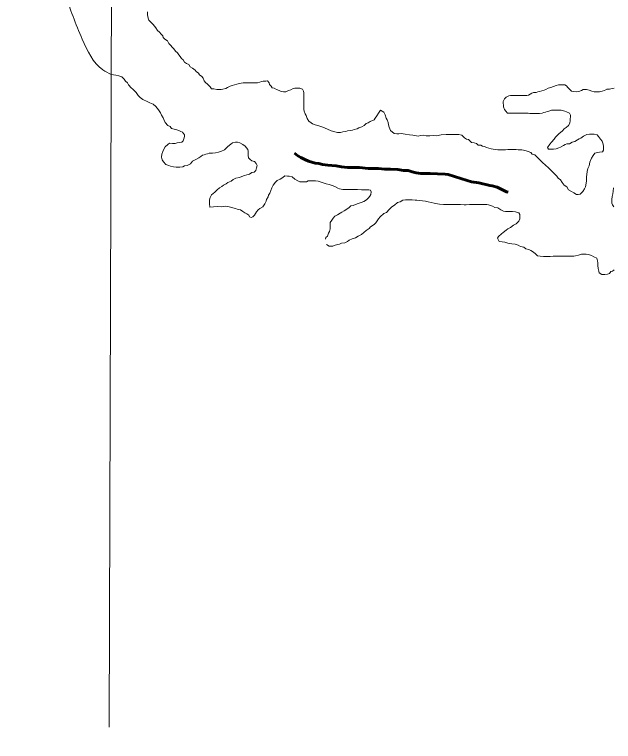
# Model space of a CAD drawing. Extents: x -1643653 to 4543381, y 1624270 to 13878484.
# Drawn here: x 608588 to 615839, y 8939231 to 8948035 of the extents above; entities that cross this region are included whole.
import ezdxf

# ---------------------------------------------------------------- set-up
doc = ezdxf.new("R2010")
doc.units = 0
doc.header["$LTSCALE"] = 200
doc.linetypes.add('LONG_DASH_SHORT_DASH', pattern=[9.9, 6, -1.2, 1.5, -1.2])
for name, color, linetype, lineweight in [('1', 7, 'Continuous', 13), ('25', 7, 'Continuous', 13), ('60', 7, 'Continuous', 13), ('7', 7, 'LONG_DASH_SHORT_DASH', 60)]:
    doc.layers.add(name, color=color, linetype=linetype, lineweight=lineweight)

msp = doc.modelspace()

# ---------------------------------------------------------------- linework, layer by layer
at = {"layer": '1'}
msp.add_lwpolyline([(609971.9, 9023551.8), (609764.7, 8949706.7), (609734.2, 8939404.4)], dxfattribs=at)
at = {"layer": '25'}
for points in [[(610788.6, 8947343.2), (610773.7, 8947363.3), (610741.4, 8947383.6), (610714, 8947401.3), (610696.7, 8947431.4), (610669.3, 8947444.1), (610646.9, 8947459.3), (610629.6, 8947486.9), (610607.2, 8947504.6), (610592.4, 8947527.2), (610577.6, 8947547.4), (610560.2, 8947570), (610537.9, 8947590.2), (610515.6, 8947617.9), (610498.2, 8947638), (610480.8, 8947658.2), (610456, 8947683.4), (610438.8, 8947716), (610408.9, 8947736.2), (610389.1, 8947758.9), (610381.7, 8947779), (610361.9, 8947799.2), (610342, 8947821.8), (610319.7, 8947842), (610299.9, 8947872.2), (610282.5, 8947892.3), (610265.2, 8947912.5), (610232.9, 8947945.2), (610213.1, 8947965.4), (610205.8, 8947990.5), (610198.6, 8948030.6), (610196.3, 8948068.1)], [(613016.8, 8946877.6), (613016.8, 8946877.6), (612992.5, 8946839), (612974.9, 8946807.6), (612953.6, 8946781.3), (612953.6, 8946781.3), (612940.1, 8946760.7), (612940.1, 8946760.7), (612894.9, 8946738.4), (612869.8, 8946723.6), (612844.7, 8946713.7), (612822, 8946691.3), (612791.9, 8946674), (612756.8, 8946664.2), (612734.2, 8946651.9), (612701.6, 8946644.6), (612679, 8946634.7), (612651.5, 8946632.4), (612619, 8946627.6), (612598.9, 8946620.2), (612563.8, 8946612.9), (612536.3, 8946608.1), (612498.8, 8946608.3), (612498.8, 8946608.3), (612498.8, 8946608.3), (612498.8, 8946608.3), (612421.8, 8946628.4), (612377.5, 8946648.6), (612349.2, 8946659.3), (612319.7, 8946671.4), (612271.3, 8946688.9), (612228.3, 8946699.7), (612194.7, 8946713.1), (612179.5, 8946723.1), (612152.1, 8946743.3), (612132.4, 8946776), (612120.1, 8946811.1), (612107.8, 8946833.8), (612095.5, 8946866.4), (612090.7, 8946886.4), (612090.8, 8946906.5), (612091.1, 8946939), (612091.3, 8946961.5), (612091.6, 8947001.6), (612091.9, 8947049.2), (612092.2, 8947086.7), (612087.4, 8947106.8), (612075, 8947129.4), (612040.1, 8947142.1), (612020.1, 8947142.3), (612000.1, 8947142.4), (611980.1, 8947142.5), (611960, 8947137.7), (611932.4, 8947122.8), (611904.8, 8947115.5), (611872.2, 8947098.2), (611842.2, 8947098.4), (611817.2, 8947101.1), (611792.3, 8947113.7), (611759.9, 8947129), (611732.5, 8947141.7), (611705, 8947149.4), (611695.2, 8947169.4), (611675.3, 8947189.6), (611670.5, 8947209.7), (611650.6, 8947232.3), (611630.6, 8947230), (611598.1, 8947227.7), (611578, 8947222.8), (611558, 8947217.9), (611527.9, 8947208.1), (611507.9, 8947208.2), (611475.4, 8947208.5), (611445.4, 8947208.7), (611422.8, 8947208.8), (611400.3, 8947209), (611380.3, 8947209.1), (611357.8, 8947206.7), (611330.3, 8947204.4), (611310.2, 8947199.5), (611280.2, 8947192.2), (611252.6, 8947182.4), (611222.5, 8947175.1), (611199.9, 8947167.7), (611167.3, 8947152.9), (611144.7, 8947138.1), (611109.6, 8947130.8), (611089.6, 8947128.4), (611057.1, 8947128.6), (611037.1, 8947128.8), (611002.1, 8947134), (610972.1, 8947136.7), (610954.8, 8947159.3), (610925, 8947192.1), (610900.1, 8947212.3), (610882.8, 8947232.4), (610870.5, 8947262.5), (610855.7, 8947285.2), (610825.8, 8947305.4), (610813.5, 8947325.5), (610788.6, 8947343.2)], [(609757.5, 8947308.3), (609815.9, 8947301.8), (609850.4, 8947294.2), (609884.9, 8947280.7), (609915.6, 8947253.9), (609930.9, 8947229), (609953.9, 8947209.9), (609969.3, 8947183), (609969.3, 8947183), (609998, 8947148.6), (609998, 8947148.6), (610019.1, 8947129.4), (610043.1, 8947109), (610060.4, 8947088.9), (610082.7, 8947053.7), (610107.5, 8947031), (610141.8, 8947004.9), (610141.8, 8947004.9), (610194.6, 8946980.4), (610227.1, 8946967.6), (610266.9, 8946949.8), (610299.2, 8946922.1), (610314.1, 8946902), (610331.5, 8946881.8), (610356.2, 8946846.6), (610368.5, 8946816.5), (610388.2, 8946783.8), (610395.6, 8946763.7), (610412.8, 8946728.6), (610445.1, 8946690.8), (610470, 8946680.6), (610487.3, 8946655.5), (610522.2, 8946647.7), (610554.7, 8946637.5), (610577.2, 8946632.3), (610599.6, 8946617.2), (610622, 8946612), (610644.3, 8946579.3), (610644.1, 8946556.8), (610638.9, 8946529.3), (610631.2, 8946504.3), (610614, 8946490.7), (610590.3, 8946484), (610556.5, 8946480.6), (610530.9, 8946474.9), (610500.9, 8946475.1), (610465.9, 8946475.4), (610443.3, 8946460.5), (610410.6, 8946433.2), (610390.3, 8946398.2), (610381.7, 8946376.9), (610369.3, 8946345.4), (610365.9, 8946308.2), (610374.9, 8946274.4), (610391.8, 8946250.7), (610418.9, 8946220.3), (610453.9, 8946205.1), (610476.3, 8946197.4), (610513.8, 8946189.6), (610543.8, 8946186.9), (610588.8, 8946186.6), (610626.3, 8946188.9), (610646.4, 8946201.3), (610679, 8946208.6), (610716.7, 8946228.3), (610744.4, 8946260.7), (610782.1, 8946278), (610819.7, 8946297.8), (610842.4, 8946315.1), (610862.5, 8946332.5), (610882.6, 8946337.4), (610902.6, 8946342.3), (610925.1, 8946347.1), (610945.2, 8946354.5), (610982.7, 8946356.8), (611020.3, 8946361.5), (611057.9, 8946368.8), (611095.5, 8946378.6), (611128.1, 8946395.9), (611150.8, 8946418.2), (611170.9, 8946435.6), (611206.2, 8946465.4), (611226.3, 8946480.3), (611263.9, 8946487.6), (611288.9, 8946487.4), (611316.3, 8946482), (611350.2, 8946462), (611380.9, 8946440.5), (611411.6, 8946402.2), (611411.6, 8946402.2), (611418.1, 8946381.4), (611417.9, 8946346.4), (611417.7, 8946326.4), (611420, 8946301.3), (611439.9, 8946281.2), (611462.2, 8946263.5), (611492.2, 8946253.3), (611513, 8946231.7), (611524.3, 8946205.5), (611516.6, 8946178), (611508.9, 8946148)], [(615387.1, 8947099.2), (615354.6, 8947101.9), (615329.6, 8947107.1), (615309.7, 8947127.2), (615287.4, 8947149.9), (615272.6, 8947170), (615250.2, 8947185.2), (615217.6, 8947185.4), (615195.1, 8947185.6), (615175.1, 8947183.2), (615147.5, 8947175.9), (615114.9, 8947163.6), (615079.8, 8947151.3), (615049.7, 8947141.5), (615019.6, 8947129.2), (614999.6, 8947119.3), (614972, 8947111.9), (614941.9, 8947102.1), (614921.9, 8947099.8), (614901.8, 8947092.4), (614871.8, 8947090.1), (614851.7, 8947082.7), (614831.6, 8947070.3), (614811.5, 8947060.4), (614791.5, 8947053.1), (614771.4, 8947053.2), (614751.4, 8947053.3), (614726.4, 8947053.5), (614693.9, 8947053.7), (614663.9, 8947053.9), (614643.9, 8947054), (614613.9, 8947054.2), (614593.9, 8947054.4), (614573.8, 8947052), (614541.1, 8947034.6), (614522, 8947013.4), (614505.8, 8946982.9)], [(615847.6, 8947143.7), (615825.1, 8947141.3), (615792.5, 8947131.6), (615757.5, 8947129.3), (615732.3, 8947114.4), (615702.3, 8947107.1), (615669.7, 8947097.3), (615637.2, 8947097.5), (615604.7, 8947100.2), (615577.2, 8947105.4), (615544.8, 8947120.7), (615512.3, 8947125.9), (615492.3, 8947126), (615472.3, 8947126.2), (615452.2, 8947116.3), (615419.6, 8947101.5), (615387.1, 8947099.2)], [(614505.8, 8946982.9), (614507.8, 8946915.3), (614520, 8946885.2), (614537.4, 8946865.1), (614557.2, 8946839.9), (614577.2, 8946839.8), (614607.2, 8946842.1), (614627.2, 8946841.9), (614662.3, 8946841.7), (614702.3, 8946841.4), (614729.8, 8946841.3), (614752.3, 8946841.1), (614774.8, 8946841), (614804.8, 8946840.8), (614827.3, 8946835.6), (614847.3, 8946835.5), (614882.3, 8946835.2), (614909.8, 8946835.1), (614942.4, 8946837.3), (614974.9, 8946839.6), (614995, 8946847), (615015, 8946851.9), (615035.1, 8946861.8), (615055.1, 8946866.6), (615087.7, 8946876.4), (615120.2, 8946878.7), (615142.8, 8946878.6), (615185.3, 8946878.3), (615207.8, 8946875.7), (615250.2, 8946865.3), (615272.7, 8946857.7), (615307.5, 8946839.9), (615317.4, 8946817.3), (615317.2, 8946797.3), (615317, 8946772.3), (615314.4, 8946752.3), (615309.1, 8946719.8), (615296.4, 8946689.8), (615266.2, 8946667.5), (615243.6, 8946652.6), (615220.6, 8946628.4), (615178, 8946589.7), (615139.3, 8946550.8), (615120.9, 8946525.9), (615090.6, 8946491), (615070.4, 8946466.1), (615040.1, 8946423.8), (615052.4, 8946403.7), (615072.5, 8946403.5), (615092.5, 8946403.4), (615112.5, 8946403.3), (615145, 8946408.1), (615177.6, 8946420.3), (615197.7, 8946430.2), (615232.9, 8946450), (615253, 8946462.4), (615273, 8946469.8), (615305.6, 8946469.6), (615338.2, 8946489.4), (615370.8, 8946499.2), (615403.5, 8946519), (615423.6, 8946531.4), (615443.6, 8946536.3), (615476.3, 8946561.1), (615516.5, 8946580.8), (615549, 8946585.6), (615581.6, 8946585.4), (615604.1, 8946585.3), (615641.5, 8946580), (615658.9, 8946557.4), (615681.2, 8946527.2), (615701, 8946499.5), (615713.2, 8946466.9), (615718, 8946436.8), (615720.3, 8946414.3), (615720.2, 8946394.2), (615705, 8946371.8), (615670, 8946369.5), (615644.9, 8946364.7), (615612.3, 8946357.4), (615594.6, 8946327.5), (615571.8, 8946295.1), (615551.5, 8946247.6), (615543.6, 8946202.6), (615528.4, 8946170.2), (615520.6, 8946132.7), (615515.3, 8946097.7), (615512.6, 8946067.6), (615512.2, 8946020.1), (615507, 8945992.6), (615501.7, 8945947.5), (615489, 8945925.1), (615468.7, 8945890.2), (615436, 8945857.8), (615413.4, 8945855.5), (615393.4, 8945855.6), (615361.1, 8945875.9), (615331.2, 8945893.6), (615296.3, 8945913.8), (615276.6, 8945949), (615241.7, 8945966.8)], [(615241.7, 8945966.8), (615219.4, 8945999.5), (615199.7, 8946034.7), (615169.8, 8946054.9), (615155, 8946077.5), (615135.2, 8946097.7), (615112.8, 8946117.9), (615052.1, 8946177.5), (614980.5, 8946243.3), (614938.2, 8946284.1), (614920.8, 8946304.2), (614888.5, 8946337), (614856.1, 8946344.7), (614838.7, 8946364.9), (614806.3, 8946377.6), (614783.8, 8946385.3), (614751.4, 8946393), (614728.9, 8946398.1), (614706.4, 8946398.3), (614686.4, 8946398.4), (614661.4, 8946398.6), (614631.4, 8946398.8), (614598.9, 8946399), (614561.4, 8946399.2), (614533.8, 8946396.9), (614501.3, 8946397.1), (614468.8, 8946397.4), (614441.3, 8946397.5), (614411.3, 8946400.2), (614381.3, 8946402.9), (614358.9, 8946410.6), (614328.9, 8946418.3), (614301.4, 8946423.5), (614279, 8946436.2), (614254, 8946441.3), (614231.6, 8946451.5), (614201.6, 8946451.7), (614179.2, 8946471.9), (614151.8, 8946479.6), (614119.3, 8946484.8), (614084.6, 8946520.1), (614059.6, 8946525.2), (614037.2, 8946542.9), (614002.5, 8946575.7), (613965.8, 8946584.2), (613911.6, 8946584.2), (613911.6, 8946584.2), (613911.6, 8946584.2), (613911.6, 8946584.2), (613911.6, 8946584.2), (613911.6, 8946584.2), (613839.5, 8946584.2), (613814.2, 8946580.6), (613814.2, 8946580.6), (613752.9, 8946577), (613695.2, 8946566.2), (613655.5, 8946569.8), (613615.8, 8946566.2), (613572.6, 8946566.2), (613543.7, 8946573.4), (613504, 8946569.8), (613475.2, 8946562.6), (613475.2, 8946562.6), (613410.2, 8946573.4), (613370.6, 8946577), (613316.5, 8946587.8), (613316.5, 8946587.8), (613316.5, 8946587.8), (613269.8, 8946593.1), (613239.7, 8946590.8), (613217.2, 8946590.9), (613182.2, 8946593.6), (613139.7, 8946631.1), (613139.7, 8946631.1), (613139.7, 8946631.1), (613139.7, 8946631.1), (613121.7, 8946670.7), (613114.5, 8946699.5), (613110.8, 8946728.4), (613100, 8946760.8), (613089.2, 8946778.8), (613074.8, 8946818.5), (613060.3, 8946854.5), (613060.3, 8946854.5), (613016.8, 8946877.6)], [(611508.9, 8946148), (611488.7, 8946125.6), (611461.2, 8946123.3), (611431, 8946103.4), (611398.4, 8946093.7), (611370.8, 8946083.8), (611340.8, 8946074), (611310.6, 8946061.7), (611265.6, 8946052), (611232.9, 8946037.2), (611210.3, 8946017.3), (611170.1, 8946000), (611150, 8945985.1), (611117.3, 8945967.8), (611097.2, 8945952.9), (611069.6, 8945935.6), (611039.4, 8945910.8), (611011.4, 8945885.7), (610972.4, 8945850.4), (610955.6, 8945820.6), (610948.2, 8945789), (610948.2, 8945789), (610948.2, 8945740.7), (610953.8, 8945703.5)], [(610953.8, 8945703.5), (610994.7, 8945707.2), (611046.8, 8945709.1), (611091.4, 8945707.2), (611139.8, 8945714.6), (611186.3, 8945707.2), (611231, 8945694.2), (611262.6, 8945684.9), (611284.9, 8945679.3), (611322.2, 8945668.2), (611322.2, 8945668.2), (611353.8, 8945651.4), (611378, 8945634.7), (611398.4, 8945619.8), (611422.6, 8945606.8), (611433.8, 8945586.3), (611452.4, 8945578.9), (611471, 8945584), (611491.2, 8945606.4), (611516.5, 8945646.3), (611536.7, 8945668.7), (611556.8, 8945686.1), (611594.5, 8945705.9), (611617.3, 8945743.3), (611635.1, 8945775.7), (611637.7, 8945795.7), (611658, 8945828.2), (611660.6, 8945848.2), (611678.3, 8945870.6), (611691.1, 8945905.5), (611701.3, 8945935.5), (611719.1, 8945967.9), (611749.3, 8946005.3), (611769.5, 8946025.2), (611802.2, 8946042.5), (611837.3, 8946059.8), (611860, 8946079.7), (611892.5, 8946079.4), (611912.5, 8946079.3), (611947.4, 8946069.1), (611982.2, 8946041.3), (612019.6, 8946021), (612042, 8946008.4), (612077, 8946008.1), (612099.5, 8946008), (612122.1, 8946010.3), (612142.2, 8946022.7), (612162.2, 8946022.6), (612197.2, 8946022.4), (612229.7, 8946022.1), (612264.7, 8946016.9), (612287.1, 8946009.2), (612324.5, 8945996.5), (612359.5, 8945983.7), (612396.9, 8945978.5), (612431.8, 8945963.2), (612466.8, 8945950.5), (612501.6, 8945932.7), (612524.1, 8945925.1), (612561.5, 8945917.3), (612584.1, 8945917.2), (612604.1, 8945917), (612636.6, 8945916.8), (612674.1, 8945916.6), (612701.6, 8945916.4), (612741.6, 8945916.1), (612789.1, 8945913.3), (612811.6, 8945913.1), (612844.1, 8945910.4), (612876.6, 8945910.2), (612899.1, 8945907.6), (612905.7, 8945888.1), (612901.2, 8945855), (612890.3, 8945833.5), (612871.5, 8945814.7), (612871.5, 8945814.7), (612847.6, 8945789.1), (612815.2, 8945772), (612782.7, 8945760.1), (612746.8, 8945746.4), (612717.8, 8945732.8), (612687.1, 8945720.8), (612660.1, 8945716.4), (612639.9, 8945699), (612609.8, 8945679.1), (612577.1, 8945659.3), (612551.9, 8945642), (612529.3, 8945629.6), (612499.2, 8945609.8), (612464, 8945592.5), (612443.8, 8945567.6), (612431.2, 8945545.1), (612410.9, 8945515.2), (612408.2, 8945485.2), (612408, 8945465.2), (612407.8, 8945440.1), (612402.6, 8945407.6), (612389.9, 8945385.2), (612377.2, 8945352.7), (612357, 8945332.8), (612354.3, 8945312.8)], [(615844.2, 8945706.7), (615826.8, 8945729.3), (615819.5, 8945749.4), (615819.7, 8945771.9), (615819.8, 8945794.5), (615822.6, 8945829.5), (615830.3, 8945862), (615835.6, 8945897), (615840.9, 8945934.5)], [(612366.4, 8945250.2), (612396.9, 8945228.1), (612440.2, 8945230.5), (612471.4, 8945240.1), (612500.2, 8945249.7), (612521.8, 8945254.5), (612548.3, 8945264.1), (612586.7, 8945268.9), (612618, 8945288.1), (612639.6, 8945302.5), (612675.6, 8945319.3), (612675.6, 8945319.3), (612675.6, 8945319.3), (612716.5, 8945331.3), (612750.1, 8945350.5), (612788.5, 8945372.1), (612817.4, 8945396.2), (612846.2, 8945420.2), (612879.8, 8945444.2), (612899.1, 8945463.4), (612943, 8945494.1), (612963.2, 8945514), (612993.5, 8945558.8), (613016.2, 8945586.2), (613059, 8945623.5), (613091.7, 8945638.3), (613124.4, 8945673.1), (613157.2, 8945705.5), (613189.8, 8945725.3), (613222.6, 8945760.1), (613257.7, 8945767.4), (613287.9, 8945787.2), (613320.4, 8945792), (613340.4, 8945791.9), (613360.4, 8945791.7), (613400.4, 8945789), (613438, 8945788.7), (613460.4, 8945786.1), (613487.9, 8945783.4), (613527.9, 8945778.1), (613565.4, 8945772.8), (613595.3, 8945765.2), (613632.8, 8945759.9), (613670.2, 8945749.6), (613707.7, 8945744.4), (613732.7, 8945739.2), (613782.7, 8945733.9), (613802.7, 8945733.7), (613842.7, 8945733.5), (613867.7, 8945733.3), (613907.7, 8945733), (613930.2, 8945732.9), (613962.8, 8945732.7), (613987.8, 8945732.5), (614032.8, 8945732.2), (614055.3, 8945732.1), (614095.3, 8945734.3), (614117.8, 8945734.2), (614170.3, 8945733.8), (614237.9, 8945733.3), (614305.4, 8945732.9), (614327.9, 8945730.3), (614375.3, 8945714.9), (614402.7, 8945699.7), (614437.7, 8945692), (614475, 8945671.7), (614509.9, 8945653.9), (614532.4, 8945648.8), (614559.9, 8945648.6), (614584.9, 8945648.4), (614617.4, 8945648.2), (614654.9, 8945645.5), (614692.3, 8945632.7), (614707.2, 8945612.6), (614707, 8945592.6), (614704.3, 8945560), (614691.6, 8945532.6), (614661.3, 8945500.2), (614628.7, 8945485.4), (614590.9, 8945455.6), (614560.8, 8945440.8), (614540.7, 8945423.4), (614502.9, 8945396.1), (614482.8, 8945378.7), (614447.5, 8945346.4), (614436, 8945325.2), (614436, 8945325.2), (614436, 8945325.2), (614453.5, 8945287.8), (614490.8, 8945280.3), (614523.2, 8945277.8), (614560.6, 8945267.9), (614610.5, 8945257.9), (614650.3, 8945252.9), (614685.2, 8945240.5), (614715.1, 8945225.5), (614755, 8945215.6), (614777.5, 8945198.2), (614814.8, 8945188.2), (614839.8, 8945175.7), (614869.7, 8945155.8)], [(614869.7, 8945155.8), (614897.1, 8945135.9), (614921, 8945113), (614953.4, 8945107.8), (614993.4, 8945105), (615020.9, 8945104.8), (615053.5, 8945104.6), (615073.5, 8945104.4), (615108.5, 8945109.2), (615128.5, 8945109.1), (615171, 8945108.8), (615191, 8945108.7), (615223.6, 8945108.5), (615248.6, 8945108.3), (615286.1, 8945108.1), (615311.1, 8945107.9), (615361.1, 8945107.6), (615381.2, 8945112.4), (615416.2, 8945119.7), (615451.3, 8945132), (615488.8, 8945131.7), (615508.9, 8945131.6), (615538.8, 8945128.9), (615573.8, 8945118.7), (615603.7, 8945100.9), (615636.1, 8945083.2), (615645.8, 8945053.1), (615650.6, 8945028), (615650.4, 8944995.5), (615655.1, 8944957.9), (615662.4, 8944927.8), (615664.7, 8944907.8), (615699.6, 8944887.5), (615734.6, 8944887.3), (615767.2, 8944892.1), (615789.7, 8944899.4), (615807.4, 8944921.8), (615827.4, 8944926.7), (615847.6, 8944944.1)]]:
    msp.add_lwpolyline(points, dxfattribs=at)
msp.add_spline([(609137, 8949702.7), (609010, 8949279.3), (609102.4, 8948678.5), (609204.1, 8948290.3), (609407.4, 8947735.7), (609657, 8947365.9), (609757.5, 8947308.3)], degree=3, dxfattribs=at)
at = {"layer": '60', "lineweight": 25}
msp.add_spline([(814781, 9009175.5), (814787.2, 9009173.4), (814796.9, 9009173.4), (814799.4, 9009172.4), (814805.1, 9009174.5), (814805.6, 9009176.5), (814811.7, 9009179.5), (814811.7, 9009179.5), (814801.5, 9009181), (814790.7, 9009181.5), (814784.1, 9009183.1), (814777.4, 9009185.1), (814778.4, 9009175.5)], degree=3, dxfattribs=at)
at = {"layer": '7'}
for points in [[(612545.8, 8946188.8), (612483.3, 8946204.1), (612430.9, 8946206.9), (612380.9, 8946212.2), (612315.9, 8946217.5), (612273.5, 8946232.8), (612226.1, 8946235.5), (612188.6, 8946248.2), (612148.7, 8946260.9), (612101.3, 8946278.7), (612054, 8946304), (612016.7, 8946324.2), (611976.9, 8946356.9)], [(614564.6, 8945883.7), (614543.8, 8945887.9), (614456.6, 8945933.4), (614431.7, 8945946.1), (614369.3, 8945961.4), (614341.8, 8945964.1), (614209.5, 8945997.3), (614122.1, 8946010.3), (614067.2, 8946025.6), (613837.7, 8946099.4), (613802.7, 8946102.1), (613707.7, 8946107.6), (613620.2, 8946110.5), (613507.8, 8946111.1), (613450.3, 8946116.4), (613402.9, 8946129.2), (613353, 8946144.5), (613298, 8946147.3), (613228.1, 8946160.1), (613140.6, 8946160.6), (613068.1, 8946163.5), (612995.6, 8946168.9), (612915.6, 8946169.3), (612870.6, 8946169.5), (612763.2, 8946182.6), (612728.2, 8946182.8), (612690.7, 8946183), (612618.2, 8946183.4), (612545.8, 8946188.8)]]:
    msp.add_lwpolyline(points, dxfattribs=at)
msp.add_spline([(609688.1, 8950131.7), (607584.3, 8948466.4), (606301.7, 8946741.8), (602418.3, 8940294.4)], degree=3, dxfattribs=at)

doc.saveas('drawing.dxf')
